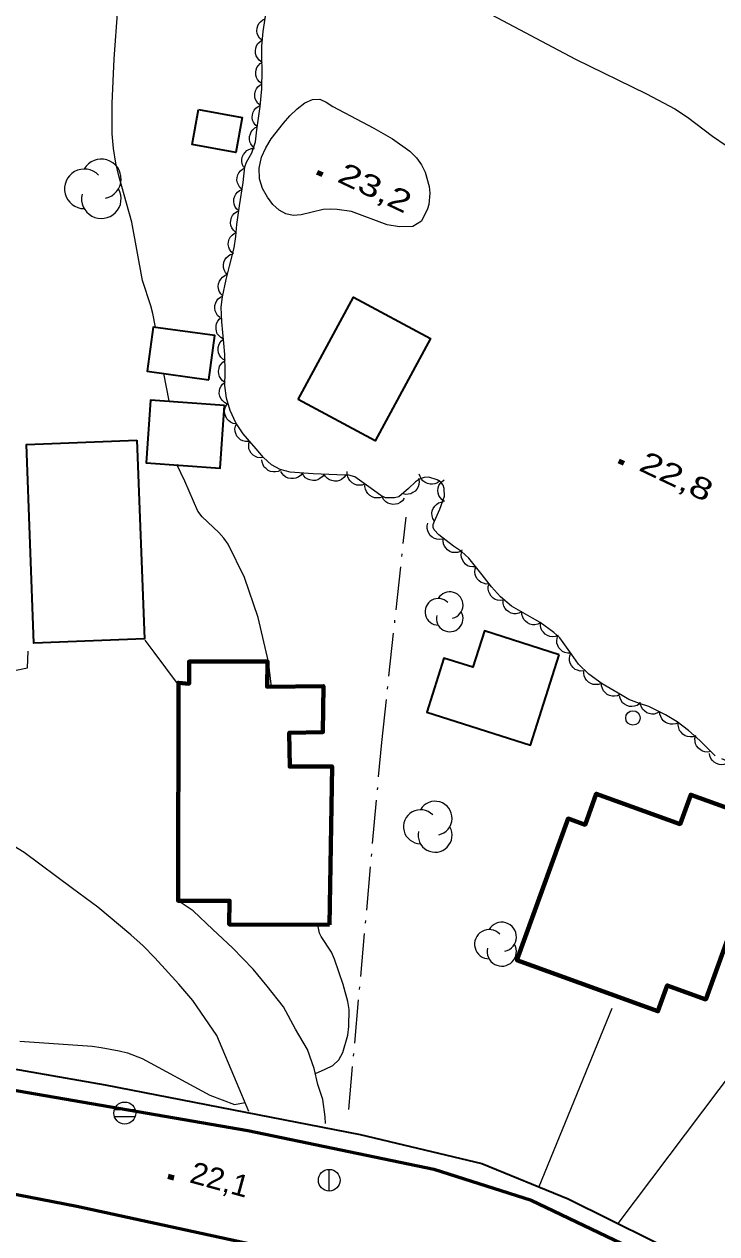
# Model space of a CAD drawing. Extents: x 356765 to 358572, y 5103174 to 5104650.
# Drawn here: x 357507.9 to 357555.8, y 5103732.5 to 5103816.2 of the extents above; entities that cross this region are included whole.
import ezdxf

# ---------------------------------------------------------------- set-up
doc = ezdxf.new("R2010")
doc.units = 0
doc.header["$LTSCALE"] = 0.6
doc.linetypes.add('DOT_DASHED', pattern=[7.7, 5, -1.2, 0.3, -1.2])
for name, color, linetype, lineweight in [('19', 7, 'Continuous', 13), ('2', 7, 'Continuous', 13), ('21', 7, 'Continuous', 53), ('22', 7, 'Continuous', 35), ('3', 7, 'Continuous', 140), ('31', 7, 'Continuous', 70), ('36', 7, 'Continuous', 13), ('41', 7, 'DOT_DASHED', 25), ('44', 7, 'Continuous', 25)]:
    doc.layers.add(name, color=color, linetype=linetype, lineweight=lineweight)

msp = doc.modelspace()

# ---------------------------------------------------------------- linework, layer by layer
at = {"layer": '19'}
msp.add_line((357548.52, 5103748.13), (357543.48, 5103735.8), dxfattribs=at)
for points in [[(357516.23, 5103773.59), (357516.84, 5103772.77), (357518.47, 5103770.6)], [(357519.54, 5103748.67), (357518.58, 5103749.8), (357516.92, 5103751.63), (357516.12, 5103752.47), (357515.27, 5103753.23), (357512.97, 5103755.13), (357511.22, 5103756.43), (357507.88, 5103758.91), (357506.57, 5103759.73), (357506.02, 5103760.14), (357505.5, 5103760.62), (357505.22, 5103761.16), (357504.98, 5103761.78), (357504.63, 5103765), (357504.77, 5103769.98), (357504.74, 5103770.97), (357507.34, 5103771.53), (357508.11, 5103771.69), (357508.17, 5103772.83)], [(357548.96, 5103733.25), (357557.14, 5103744.11), (357558.23, 5103745.8), (357563.32, 5103758.96), (357559.3, 5103760.41)], [(357528.73, 5103740.17), (357528.71, 5103740.63), (357528.53, 5103741.84), (357528.19, 5103742.88), (357527.94, 5103743.97), (357527.48, 5103745.28), (357526.65, 5103746.7), (357525.81, 5103748.25), (357524.68, 5103749.66), (357523.72, 5103750.84), (357522.29, 5103752.32), (357520.94, 5103753.59), (357519.56, 5103754.88), (357518.53, 5103755.58)], [(357523.41, 5103741), (357522.57, 5103743.03), (357521.21, 5103746.26), (357519.54, 5103748.67)]]:
    msp.add_lwpolyline(points, dxfattribs=at)
at = {"layer": '2'}
msp.add_line((357517.91, 5103790.14), (357517.55, 5103792.05), dxfattribs=at)
for points in [[(357516.96, 5103795.24), (357516.78, 5103796.18), (357516.64, 5103796.73), (357516.06, 5103798.46), (357515.32, 5103802.5), (357514.44, 5103805.7), (357514.23, 5103806.59), (357514.07, 5103807.59), (357513.98, 5103808.61), (357513.96, 5103810.71), (357514.11, 5103813.79), (357514.36, 5103817.25)], [(357539.79, 5103817.08), (357546.02, 5103813.78), (357550.92, 5103811.37), (357552.87, 5103810.34), (357553.76, 5103809.76), (357555.48, 5103808.45), (357556.42, 5103807.8)], [(357524.99, 5103770.38), (357524.79, 5103772.1), (357524.06, 5103775.17), (357523.13, 5103777.94), (357521.98, 5103780.24), (357521.69, 5103780.66), (357521.34, 5103781.05), (357520.19, 5103782.12), (357519.89, 5103782.51), (357519, 5103784.59), (357518.45, 5103785.75)], [(357528.02, 5103743.62), (357528.7, 5103743.92), (357529.24, 5103744.19), (357529.64, 5103744.57), (357529.93, 5103745.09), (357530.26, 5103746.28), (357530.34, 5103746.88), (357530.37, 5103748.05), (357530.27, 5103748.62), (357529.95, 5103749.78), (357529.35, 5103751.54), (357529.13, 5103752.03), (357528.42, 5103753.11), (357528.31, 5103753.34), (357528.19, 5103753.92)], [(357507.58, 5103745.87), (357512.58, 5103745.51), (357513.22, 5103745.44), (357514.46, 5103745.19), (357515.04, 5103745.05), (357516.04, 5103744.66), (357520.73, 5103742.13), (357522.43, 5103741.48), (357523.16, 5103741.62)]]:
    msp.add_lwpolyline(points, dxfattribs=at)
msp.add_lwpolyline([(357534.77, 5103802.2), (357533.85, 5103802.19), (357532.98, 5103802.32), (357530.51, 5103803.24), (357529.53, 5103803.38), (357529.06, 5103803.41), (357528.56, 5103803.37), (357527.05, 5103803.01), (357526.48, 5103802.97), (357525.97, 5103803.09), (357525.51, 5103803.34), (357525.09, 5103803.73), (357524.7, 5103804.23), (357524.37, 5103804.83), (357524.16, 5103805.51), (357524.13, 5103806.25), (357524.29, 5103807), (357524.6, 5103807.65), (357524.96, 5103808.26), (357525.81, 5103809.34), (357526.26, 5103809.86), (357526.76, 5103810.34), (357527.29, 5103810.76), (357527.83, 5103810.99), (357528.33, 5103811.01), (357528.77, 5103810.8), (357529.23, 5103810.51), (357532.06, 5103809.01), (357533.36, 5103808.26), (357534.56, 5103807.41), (357535.02, 5103806.95), (357535.37, 5103806.46), (357535.61, 5103805.96), (357535.89, 5103804.98), (357535.93, 5103804.51), (357535.86, 5103803.72), (357535.78, 5103803.43), (357535.35, 5103802.58)], close=True, dxfattribs=at)
at = {"layer": '21'}
for points in [[(357338.61, 5103773.13), (357340.11, 5103772.62), (357343.3, 5103771.76), (357350.78, 5103769.83), (357368.94, 5103766.05), (357392.09, 5103762.41), (357416.79, 5103758.21), (357441.26, 5103754.15), (357468.58, 5103749.26), (357504.23, 5103742.99), (357523.34, 5103739.7), (357536.22, 5103737.01), (357542.95, 5103734.88), (357550.23, 5103731.38), (357559.17, 5103726.82), (357569.84, 5103720.84), (357583.91, 5103712.01), (357595.28, 5103704.43), (357600.89, 5103700.45), (357609.42, 5103694), (357620.2, 5103685.76)], [(357504.97, 5103735.72), (357511.52, 5103734.46)], [(357511.52, 5103734.46), (357526.07, 5103731.29), (357532.07, 5103730.08), (357536.9, 5103728.84), (357545.61, 5103725.43), (357556.4, 5103720.09), (357561.12, 5103717.74), (357566.51, 5103714.48), (357571.32, 5103711.63), (357575.88, 5103708.84), (357579.94, 5103706.29), (357584.25, 5103703.34), (357588.47, 5103700.62), (357593.04, 5103697.26), (357597.8, 5103693.8), (357604.89, 5103688.51)]]:
    msp.add_lwpolyline(points, dxfattribs=at)
at = {"layer": '22'}
msp.add_lwpolyline([(357468.95, 5103750.64), (357513.48, 5103742.84), (357531.11, 5103739.41), (357539.54, 5103737.41), (357545.5, 5103734.97), (357554.23, 5103730.63), (357567.35, 5103723.66), (357583.76, 5103713.42), (357597.55, 5103704.05), (357603.13, 5103700.17), (357610.19, 5103694.78), (357623.39, 5103684.71)], dxfattribs=at)
at = {"layer": '3'}
for p, q in [((357528.15, 5103805.97), (357528.51, 5103805.8)), ((357549, 5103786.01), (357549.36, 5103785.84)), ((357517.85, 5103736.52), (357518.24, 5103736.41))]:
    msp.add_line(p, q, dxfattribs=at)
at = {"layer": '31', "lineweight": 35}
for points in [[(357519.94, 5103810.3), (357522.97, 5103809.75), (357522.53, 5103807.32), (357519.5, 5103807.87), (357519.94, 5103810.3)], [(357526.84, 5103790.24), (357530.67, 5103797.33), (357535.98, 5103794.46), (357532.15, 5103787.38), (357526.84, 5103790.24)], [(357520.65, 5103791.61), (357521.07, 5103794.67), (357516.8, 5103795.24), (357516.39, 5103792.19), (357520.65, 5103791.61)], [(357521.74, 5103789.83), (357516.63, 5103790.2), (357516.32, 5103785.87), (357521.43, 5103785.5), (357521.74, 5103789.83)], [(357515.68, 5103787.42), (357516.2, 5103773.68), (357508.56, 5103773.4), (357508.05, 5103787.14), (357515.68, 5103787.42)], [(357544.89, 5103772.59), (357539.72, 5103774.24), (357538.91, 5103771.72), (357536.91, 5103772.36), (357535.72, 5103768.62), (357542.89, 5103766.33), (357544.89, 5103772.59)]]:
    msp.add_lwpolyline(points, close=True, dxfattribs=at)
at = {"layer": '31'}
for points in [[(357529.01, 5103753.92), (357522.07, 5103753.94), (357522.09, 5103755.58), (357518.53, 5103755.58), (357518.55, 5103770.65), (357519.29, 5103770.59), (357519.29, 5103772.12), (357524.72, 5103772.12), (357524.68, 5103770.38), (357528.58, 5103770.42), (357528.54, 5103767.24), (357526.21, 5103767.2), (357526.25, 5103764.86), (357529.18, 5103764.87), (357529.01, 5103753.92)], [(357559.42, 5103760.94), (357555.02, 5103748.76), (357552.36, 5103749.72), (357551.71, 5103747.94), (357541.96, 5103751.46), (357545.5, 5103761.26), (357546.67, 5103760.83), (357547.45, 5103762.98), (357553.24, 5103760.88), (357553.98, 5103762.91), (357559.42, 5103760.94)]]:
    msp.add_lwpolyline(points, close=True, dxfattribs=at)
at = {"layer": '36'}
for p, q in [((357515.56, 5103741.12), (357514.11, 5103741.12)), ((357514.11, 5103740.66), (357515.56, 5103740.66)), ((357528.98, 5103735.49), (357528.98, 5103736.99))]:
    msp.add_line(p, q, dxfattribs=at)
for centre, radius in [((357549.9838, 5103768.2171), 0.5), ((357514.8412, 5103740.8967), 0.7588), ((357528.9779, 5103736.2494), 0.75)]:
    msp.add_circle(centre, radius, dxfattribs=at)
at = {"layer": '41'}
msp.add_lwpolyline([(357530.33, 5103741.13), (357532.61, 5103766.51), (357534.3, 5103782.1)], dxfattribs=at)
at = {"layer": '44', "linetype": 'DOT_DASHED'}
for points in [[(357529.51, 5103785.03), (357527.86, 5103785.09), (357526.28, 5103785.22), (357525.59, 5103785.4), (357524.98, 5103785.73), (357524.44, 5103786.22), (357523.93, 5103786.82), (357523.04, 5103787.86), (357522.51, 5103788.63), (357522.13, 5103789.47), (357521.87, 5103790.34), (357521.77, 5103791.21), (357521.78, 5103792.11), (357521.77, 5103793.36), (357521.7, 5103794.13), (357521.55, 5103795.61), (357521.51, 5103796.62), (357521.61, 5103797.34), (357521.85, 5103798.55), (357522.09, 5103799.47), (357522.41, 5103800.74), (357522.52, 5103801.51), (357522.58, 5103802.34), (357522.77, 5103803.63), (357523.02, 5103805.25), (357523.15, 5103806.33), (357523.27, 5103806.65), (357523.62, 5103807.3), (357523.88, 5103808.07), (357523.98, 5103808.9), (357524.21, 5103810.51), (357524.31, 5103811.73), (357524.35, 5103813.03), (357524.31, 5103813.83), (357524.32, 5103814.67), (357524.41, 5103815.7), (357524.59, 5103816.9)], [(357558.88, 5103764.2), (357555.66, 5103765.6), (357555.64, 5103765.63), (357554.6, 5103766.67), (357553.83, 5103767.36), (357553.04, 5103767.95), (357552.24, 5103768.43), (357551.09, 5103769.01), (357550.43, 5103769.21), (357549.7, 5103769.5), (357549.23, 5103769.78), (357547.86, 5103770.57), (357546.93, 5103771.25), (357546.21, 5103771.94), (357545.73, 5103772.62), (357544.92, 5103773.75), (357544.52, 5103774.13), (357543.56, 5103774.82), (357543.04, 5103775.11), (357541.59, 5103775.96), (357540.83, 5103776.59), (357540.2, 5103777.29), (357539.56, 5103778.12), (357538.64, 5103779.26), (357538.12, 5103779.72), (357537.58, 5103780.09), (357536.55, 5103780.88), (357536.23, 5103781.22), (357536.16, 5103781.4), (357536.17, 5103781.59), (357536.25, 5103781.83), (357536.64, 5103782.65), (357536.95, 5103783.55), (357536.94, 5103784.09), (357536.85, 5103784.32), (357536.69, 5103784.53), (357536.45, 5103784.68), (357535.86, 5103784.87), (357535.54, 5103784.84), (357535.23, 5103784.74), (357534.94, 5103784.55), (357534.46, 5103784.08), (357533.79, 5103783.51), (357533.49, 5103783.43), (357532.87, 5103783.45), (357532.55, 5103783.61), (357531.89, 5103784.09), (357530.74, 5103784.9), (357530.33, 5103785), (357529.51, 5103785.03)]]:
    msp.add_lwpolyline(points, dxfattribs=at)
at = {"layer": '44'}
for points in [[(357524.32, 5103815.08), (357524.16, 5103815.22), (357524.06, 5103815.4), (357524, 5103815.55), (357523.98, 5103815.73), (357523.99, 5103815.91), (357524.05, 5103816.09), (357524.12, 5103816.24), (357524.23, 5103816.37), (357524.38, 5103816.49), (357524.54, 5103816.57)], [(357524.31, 5103813.58), (357524.14, 5103813.7), (357524.01, 5103813.86), (357523.93, 5103814), (357523.88, 5103814.17), (357523.87, 5103814.36), (357523.9, 5103814.54), (357523.95, 5103814.7), (357524.05, 5103814.85), (357524.17, 5103814.98), (357524.32, 5103815.08)], [(357524.32, 5103812.08), (357524.15, 5103812.2), (357524.03, 5103812.37), (357523.95, 5103812.51), (357523.91, 5103812.68), (357523.9, 5103812.87), (357523.93, 5103813.05), (357523.98, 5103813.21), (357524.08, 5103813.35), (357524.21, 5103813.48), (357524.37, 5103813.58)], [(357524.22, 5103810.59), (357524.05, 5103810.72), (357523.94, 5103810.88), (357523.86, 5103811.03), (357523.83, 5103811.2), (357523.83, 5103811.39), (357523.88, 5103811.58), (357523.94, 5103811.73), (357524.05, 5103811.87), (357524.18, 5103811.99), (357524.34, 5103812.08)], [(357524.01, 5103809.1), (357523.85, 5103809.24), (357523.75, 5103809.41), (357523.68, 5103809.57), (357523.66, 5103809.74), (357523.67, 5103809.93), (357523.73, 5103810.11), (357523.8, 5103810.26), (357523.91, 5103810.39), (357524.06, 5103810.51), (357524.22, 5103810.59)], [(357523.82, 5103807.61), (357523.67, 5103807.75), (357523.56, 5103807.92), (357523.49, 5103808.07), (357523.47, 5103808.25), (357523.47, 5103808.43), (357523.53, 5103808.61), (357523.59, 5103808.76), (357523.7, 5103808.9), (357523.84, 5103809.02), (357524, 5103809.1)], [(357523.08, 5103806.29), (357522.98, 5103806.47), (357522.94, 5103806.67), (357522.93, 5103806.84), (357522.97, 5103807.01), (357523.05, 5103807.18), (357523.16, 5103807.33), (357523.28, 5103807.45), (357523.43, 5103807.53), (357523.61, 5103807.59), (357523.79, 5103807.61)], [(357522.96, 5103804.77), (357522.8, 5103804.91), (357522.7, 5103805.08), (357522.63, 5103805.23), (357522.6, 5103805.41), (357522.61, 5103805.59), (357522.66, 5103805.77), (357522.73, 5103805.92), (357522.84, 5103806.06), (357522.98, 5103806.18), (357523.14, 5103806.26)], [(357522.72, 5103803.29), (357522.56, 5103803.43), (357522.46, 5103803.61), (357522.4, 5103803.76), (357522.38, 5103803.94), (357522.39, 5103804.12), (357522.45, 5103804.3), (357522.52, 5103804.45), (357522.64, 5103804.58), (357522.78, 5103804.7), (357522.95, 5103804.77)], [(357522.5, 5103801.81), (357522.35, 5103801.95), (357522.24, 5103802.12), (357522.18, 5103802.28), (357522.16, 5103802.45), (357522.17, 5103802.63), (357522.23, 5103802.82), (357522.3, 5103802.97), (357522.41, 5103803.1), (357522.56, 5103803.21), (357522.72, 5103803.29)], [(357522.35, 5103800.32), (357522.19, 5103800.46), (357522.09, 5103800.63), (357522.03, 5103800.78), (357522, 5103800.96), (357522.01, 5103801.14), (357522.07, 5103801.32), (357522.14, 5103801.47), (357522.26, 5103801.61), (357522.4, 5103801.72), (357522.56, 5103801.8)], [(357521.94, 5103798.87), (357521.8, 5103799.03), (357521.71, 5103799.21), (357521.67, 5103799.37), (357521.66, 5103799.54), (357521.69, 5103799.73), (357521.77, 5103799.9), (357521.85, 5103800.04), (357521.98, 5103800.16), (357522.14, 5103800.26), (357522.31, 5103800.32)], [(357521.62, 5103797.4), (357521.48, 5103797.55), (357521.38, 5103797.73), (357521.32, 5103797.89), (357521.31, 5103798.06), (357521.33, 5103798.25), (357521.4, 5103798.43), (357521.48, 5103798.57), (357521.6, 5103798.7), (357521.75, 5103798.81), (357521.91, 5103798.88)], [(357521.41, 5103795.92), (357521.26, 5103796.06), (357521.15, 5103796.23), (357521.09, 5103796.38), (357521.07, 5103796.56), (357521.07, 5103796.74), (357521.13, 5103796.93), (357521.2, 5103797.08), (357521.31, 5103797.21), (357521.46, 5103797.33), (357521.62, 5103797.41)], [(357521.67, 5103794.42), (357521.49, 5103794.52), (357521.34, 5103794.66), (357521.24, 5103794.79), (357521.18, 5103794.96), (357521.15, 5103795.14), (357521.16, 5103795.33), (357521.19, 5103795.49), (357521.27, 5103795.65), (357521.38, 5103795.8), (357521.52, 5103795.91)], [(357521.81, 5103792.93), (357521.63, 5103793.03), (357521.48, 5103793.17), (357521.39, 5103793.31), (357521.33, 5103793.47), (357521.29, 5103793.65), (357521.31, 5103793.84), (357521.34, 5103794), (357521.42, 5103794.16), (357521.53, 5103794.31), (357521.67, 5103794.42)], [(357521.79, 5103791.42), (357521.61, 5103791.54), (357521.48, 5103791.7), (357521.4, 5103791.84), (357521.35, 5103792.01), (357521.33, 5103792.19), (357521.36, 5103792.38), (357521.4, 5103792.54), (357521.5, 5103792.69), (357521.63, 5103792.82), (357521.77, 5103792.92)], [(357521.92, 5103789.93), (357521.73, 5103790.03), (357521.59, 5103790.17), (357521.48, 5103790.3), (357521.42, 5103790.47), (357521.38, 5103790.65), (357521.39, 5103790.84), (357521.42, 5103791), (357521.5, 5103791.16), (357521.61, 5103791.31), (357521.75, 5103791.42)], [(357522.54, 5103788.56), (357522.34, 5103788.59), (357522.16, 5103788.68), (357522.02, 5103788.78), (357521.91, 5103788.91), (357521.82, 5103789.07), (357521.77, 5103789.26), (357521.74, 5103789.42), (357521.77, 5103789.59), (357521.83, 5103789.77), (357521.92, 5103789.92)], [(357523.41, 5103787.33), (357523.2, 5103787.33), (357523, 5103787.38), (357522.85, 5103787.45), (357522.72, 5103787.57), (357522.6, 5103787.71), (357522.52, 5103787.88), (357522.47, 5103788.04), (357522.46, 5103788.21), (357522.49, 5103788.4), (357522.56, 5103788.56)], [(357524.43, 5103786.23), (357524.23, 5103786.21), (357524.03, 5103786.24), (357523.87, 5103786.29), (357523.72, 5103786.4), (357523.59, 5103786.53), (357523.49, 5103786.69), (357523.43, 5103786.84), (357523.41, 5103787.01), (357523.41, 5103787.2), (357523.46, 5103787.37)], [(357525.65, 5103785.37), (357525.46, 5103785.27), (357525.26, 5103785.23), (357525.1, 5103785.23), (357524.93, 5103785.27), (357524.76, 5103785.34), (357524.61, 5103785.46), (357524.49, 5103785.57), (357524.41, 5103785.73), (357524.35, 5103785.9), (357524.33, 5103786.08)], [(357527.13, 5103785.15), (357527, 5103784.99), (357526.83, 5103784.87), (357526.68, 5103784.8), (357526.51, 5103784.77), (357526.33, 5103784.77), (357526.14, 5103784.81), (357525.99, 5103784.87), (357525.85, 5103784.98), (357525.72, 5103785.12), (357525.64, 5103785.27)], [(357528.63, 5103785.06), (357528.5, 5103784.89), (357528.34, 5103784.77), (357528.2, 5103784.69), (357528.03, 5103784.65), (357527.84, 5103784.64), (357527.65, 5103784.68), (357527.5, 5103784.73), (357527.35, 5103784.83), (357527.22, 5103784.96), (357527.13, 5103785.12)], [(357530.13, 5103785.01), (357530, 5103784.84), (357529.84, 5103784.72), (357529.7, 5103784.64), (357529.52, 5103784.6), (357529.34, 5103784.59), (357529.15, 5103784.63), (357529, 5103784.68), (357528.85, 5103784.78), (357528.72, 5103784.91), (357528.63, 5103785.06)], [(357531.45, 5103784.4), (357531.26, 5103784.32), (357531.06, 5103784.31), (357530.89, 5103784.32), (357530.73, 5103784.38), (357530.57, 5103784.47), (357530.43, 5103784.61), (357530.33, 5103784.74), (357530.26, 5103784.9), (357530.22, 5103785.08), (357530.23, 5103785.26)], [(357536.64, 5103784.62), (357536.47, 5103784.49), (357536.28, 5103784.42), (357536.12, 5103784.38), (357535.95, 5103784.39), (357535.77, 5103784.43), (357535.6, 5103784.52), (357535.46, 5103784.61), (357535.35, 5103784.74), (357535.26, 5103784.91), (357535.21, 5103785.08)], [(357532.67, 5103783.52), (357532.48, 5103783.45), (357532.27, 5103783.44), (357532.11, 5103783.45), (357531.94, 5103783.52), (357531.79, 5103783.61), (357531.65, 5103783.75), (357531.55, 5103783.88), (357531.49, 5103784.04), (357531.45, 5103784.22), (357531.46, 5103784.4)], [(357535.16, 5103784.77), (357535.2, 5103784.56), (357535.18, 5103784.36), (357535.14, 5103784.2), (357535.05, 5103784.05), (357534.93, 5103783.91), (357534.77, 5103783.8), (357534.63, 5103783.72), (357534.45, 5103783.69), (357534.27, 5103783.68), (357534.09, 5103783.72)], [(357536.96, 5103783.19), (357536.78, 5103783.3), (357536.65, 5103783.46), (357536.56, 5103783.6), (357536.51, 5103783.76), (357536.49, 5103783.95), (357536.52, 5103784.14), (357536.56, 5103784.3), (357536.66, 5103784.44), (357536.78, 5103784.58), (357536.93, 5103784.69)], [(357534.16, 5103783.41), (357534.04, 5103783.24), (357533.88, 5103783.12), (357533.73, 5103783.03), (357533.56, 5103783), (357533.38, 5103782.99), (357533.19, 5103783.02), (357533.04, 5103783.07), (357532.89, 5103783.17), (357532.76, 5103783.3), (357532.66, 5103783.46)], [(357536.25, 5103781.83), (357536.14, 5103782.01), (357536.09, 5103782.2), (357536.08, 5103782.37), (357536.11, 5103782.54), (357536.17, 5103782.71), (357536.28, 5103782.87), (357536.39, 5103782.99), (357536.54, 5103783.09), (357536.71, 5103783.15), (357536.89, 5103783.18)], [(357536.82, 5103780.59), (357536.62, 5103780.56), (357536.42, 5103780.58), (357536.26, 5103780.63), (357536.11, 5103780.72), (357535.97, 5103780.84), (357535.86, 5103781), (357535.79, 5103781.15), (357535.76, 5103781.32), (357535.76, 5103781.51), (357535.8, 5103781.68)], [(357538.06, 5103779.72), (357537.86, 5103779.66), (357537.66, 5103779.65), (357537.49, 5103779.67), (357537.33, 5103779.74), (357537.17, 5103779.84), (357537.04, 5103779.98), (357536.95, 5103780.11), (357536.89, 5103780.27), (357536.86, 5103780.46), (357536.87, 5103780.64)], [(357539.11, 5103778.67), (357538.91, 5103778.66), (357538.71, 5103778.7), (357538.55, 5103778.75), (357538.41, 5103778.86), (357538.28, 5103778.99), (357538.19, 5103779.16), (357538.12, 5103779.31), (357538.11, 5103779.48), (357538.12, 5103779.67), (357538.17, 5103779.84)], [(357540.04, 5103777.5), (357539.83, 5103777.48), (357539.64, 5103777.53), (357539.48, 5103777.59), (357539.34, 5103777.7), (357539.22, 5103777.83), (357539.13, 5103778), (357539.07, 5103778.15), (357539.05, 5103778.33), (357539.07, 5103778.51), (357539.13, 5103778.68)], [(357541.03, 5103776.37), (357540.82, 5103776.34), (357540.62, 5103776.37), (357540.46, 5103776.42), (357540.32, 5103776.51), (357540.18, 5103776.64), (357540.08, 5103776.8), (357540.01, 5103776.95), (357539.98, 5103777.12), (357539.98, 5103777.31), (357540.03, 5103777.48)], [(357542.29, 5103775.55), (357542.1, 5103775.46), (357541.9, 5103775.43), (357541.74, 5103775.43), (357541.57, 5103775.47), (357541.4, 5103775.55), (357541.25, 5103775.68), (357541.14, 5103775.79), (357541.06, 5103775.95), (357541.01, 5103776.13), (357541, 5103776.31)], [(357543.58, 5103774.79), (357543.4, 5103774.7), (357543.19, 5103774.67), (357543.03, 5103774.67), (357542.86, 5103774.71), (357542.69, 5103774.79), (357542.55, 5103774.92), (357542.43, 5103775.03), (357542.36, 5103775.19), (357542.3, 5103775.37), (357542.29, 5103775.55)], [(357544.81, 5103773.92), (357544.61, 5103773.85), (357544.41, 5103773.84), (357544.24, 5103773.85), (357544.08, 5103773.92), (357543.92, 5103774.01), (357543.79, 5103774.15), (357543.68, 5103774.27), (357543.62, 5103774.44), (357543.58, 5103774.62), (357543.59, 5103774.8)], [(357545.68, 5103772.69), (357545.47, 5103772.69), (357545.27, 5103772.74), (357545.12, 5103772.81), (357544.99, 5103772.92), (357544.87, 5103773.06), (357544.78, 5103773.23), (357544.73, 5103773.38), (357544.72, 5103773.56), (357544.74, 5103773.74), (357544.8, 5103773.91)], [(357546.54, 5103771.47), (357546.33, 5103771.46), (357546.14, 5103771.52), (357545.99, 5103771.58), (357545.85, 5103771.7), (357545.73, 5103771.84), (357545.65, 5103772.01), (357545.6, 5103772.16), (357545.59, 5103772.34), (357545.62, 5103772.52), (357545.68, 5103772.69)], [(357547.8, 5103770.61), (357547.61, 5103770.54), (357547.4, 5103770.53), (357547.24, 5103770.54), (357547.07, 5103770.61), (357546.92, 5103770.7), (357546.78, 5103770.84), (357546.68, 5103770.97), (357546.62, 5103771.14), (357546.59, 5103771.32), (357546.59, 5103771.5)], [(357549.1, 5103769.86), (357548.91, 5103769.76), (357548.71, 5103769.73), (357548.54, 5103769.73), (357548.37, 5103769.77), (357548.21, 5103769.85), (357548.06, 5103769.97), (357547.95, 5103770.09), (357547.87, 5103770.25), (357547.81, 5103770.43), (357547.8, 5103770.61)], [(357550.44, 5103769.2), (357550.27, 5103769.09), (357550.08, 5103769.03), (357549.91, 5103769), (357549.74, 5103769.02), (357549.56, 5103769.07), (357549.4, 5103769.17), (357549.27, 5103769.27), (357549.17, 5103769.42), (357549.09, 5103769.58), (357549.05, 5103769.76)], [(357551.83, 5103768.64), (357551.64, 5103768.54), (357551.45, 5103768.49), (357551.28, 5103768.48), (357551.11, 5103768.52), (357550.94, 5103768.58), (357550.78, 5103768.7), (357550.66, 5103768.81), (357550.58, 5103768.96), (357550.51, 5103769.14), (357550.49, 5103769.31)], [(357553.13, 5103767.9), (357552.94, 5103767.81), (357552.74, 5103767.78), (357552.57, 5103767.78), (357552.41, 5103767.83), (357552.24, 5103767.91), (357552.09, 5103768.03), (357551.98, 5103768.15), (357551.91, 5103768.31), (357551.85, 5103768.49), (357551.84, 5103768.67)], [(357554.33, 5103766.99), (357554.13, 5103766.92), (357553.93, 5103766.91), (357553.76, 5103766.93), (357553.6, 5103766.99), (357553.44, 5103767.09), (357553.31, 5103767.23), (357553.21, 5103767.36), (357553.15, 5103767.53), (357553.12, 5103767.71), (357553.12, 5103767.89)], [(357555.37, 5103765.9), (357555.16, 5103765.86), (357554.96, 5103765.88), (357554.8, 5103765.92), (357554.65, 5103766.01), (357554.51, 5103766.13), (357554.39, 5103766.29), (357554.31, 5103766.43), (357554.28, 5103766.6), (357554.27, 5103766.79), (357554.31, 5103766.96)], [(357556.65, 5103765.17), (357556.47, 5103765.06), (357556.28, 5103765), (357556.11, 5103764.98), (357555.94, 5103765.01), (357555.76, 5103765.07), (357555.6, 5103765.17), (357555.48, 5103765.27), (357555.38, 5103765.42), (357555.31, 5103765.59), (357555.27, 5103765.77)]]:
    msp.add_lwpolyline(points, dxfattribs=at)
for centre, radius, start, end in [((357513.222, 5103805.4959), 1.3696, 282.26917, 149.72626), ((357512.0442, 5103804.8111), 1.3696, 44.11537, 269.80396), ((357513.222, 5103804.1263), 1.3696, 166.93686, 29.62122), ((357536.5231, 5103775.5609), 0.92, 44.11537, 269.80396), ((357537.3142, 5103776.0209), 0.92, 282.26917, 149.72626), ((357537.3142, 5103775.1009), 0.92, 166.93686, 29.62122), ((357536.3007, 5103761.2841), 1.1748, 282.26917, 149.72626), ((357535.2903, 5103760.6967), 1.1748, 44.11537, 269.80396), ((357536.3007, 5103760.1093), 1.1748, 166.93686, 29.62122), ((357540.9128, 5103753.0792), 1.0124, 282.26917, 149.72626), ((357540.0422, 5103752.573), 1.0124, 44.11537, 269.80396), ((357540.9128, 5103752.0668), 1.0124, 166.93686, 29.62122)]:
    msp.add_arc(centre, radius, start, end, dxfattribs=at)

# ---------------------------------------------------------------- texts
at = {"layer": '3'}
for s, rotation, width, p in [('23,2   ', 334.619, 1.35, (357529.45, 5103805.34)), ('22,8   ', 334.619, 1.35, (357550.3, 5103785.38)), ('22,1   ', 344.619, 1.05, (357519.25, 5103736.12))]:
    msp.add_text(s, height=1.5, rotation=rotation, dxfattribs=dict(at, width=width)).set_placement(p)

doc.saveas('drawing.dxf')
